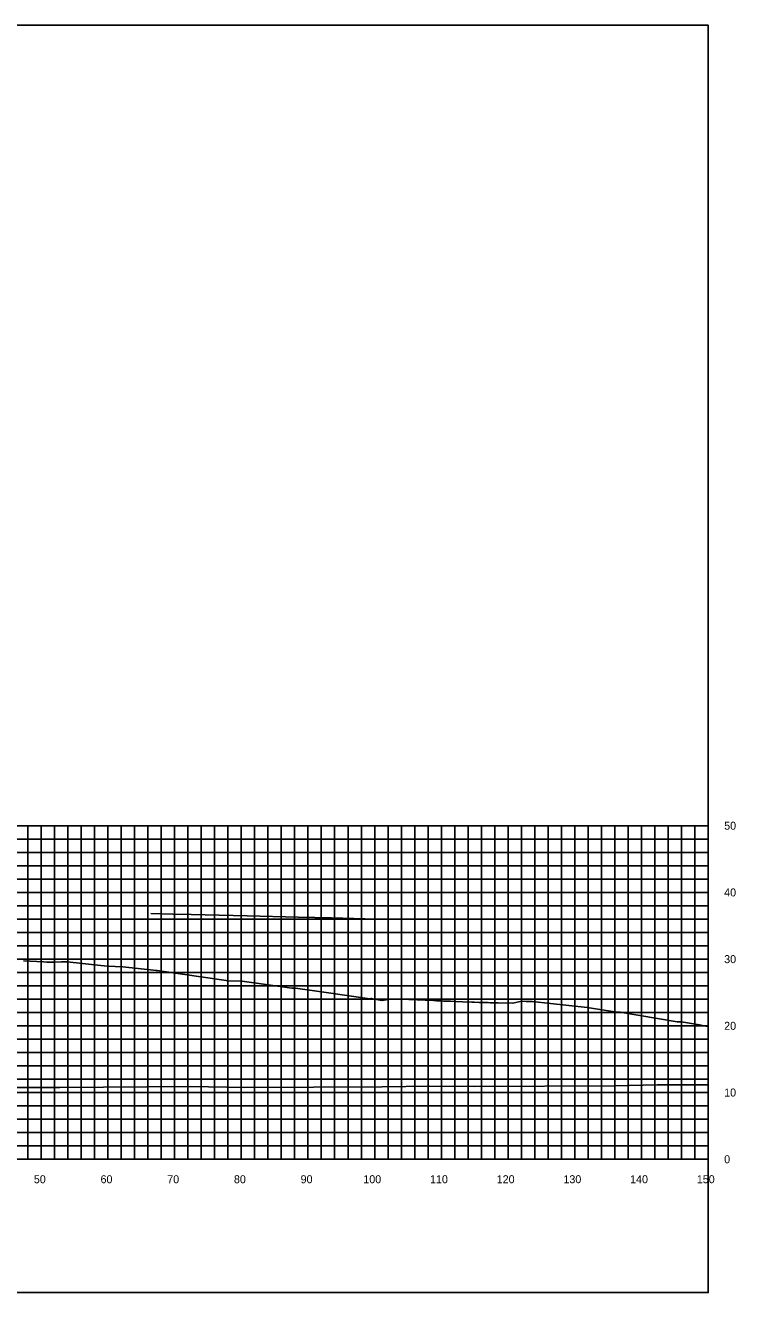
# Model space of a CAD drawing. Extents: x 1800880 to 1818864, y 245271 to 250560.
# Drawn here: x 1817268.2 to 1817374.7, y 247970.6 to 248160.6 of the extents above; entities that cross this region are included whole.
import ezdxf

# ---------------------------------------------------------------- set-up
doc = ezdxf.new("R2010")
doc.units = 0
for name, color, linetype in [('33', 7, 'Continuous'), ('CL-CNST', 7, 'Continuous'), ('DESIGN - DRAINAGE - Bridges', 7, 'Continuous'), ('Level 37', 7, 'Continuous'), ('Level 46', 7, 'Continuous'), ('Level 62', 7, 'Continuous')]:
    doc.layers.add(name, color=color, linetype=linetype)

msp = doc.modelspace()

# ---------------------------------------------------------------- linework, layer by layer
at = {"layer": 'CL-CNST'}
msp.add_lwpolyline([(1817267.88, 248020.38), (1817270.9, 248020.2), (1817271.38, 248020.18), (1817272.4, 248020.19), (1817273.57, 248020.21), (1817273.78, 248020.21), (1817274.43, 248020.22), (1817279.48, 248019.65), (1817279.49, 248019.65), (1817280.5, 248019.58), (1817282.76, 248019.48), (1817287.38, 248018.95), (1817287.8, 248018.94), (1817287.94, 248018.94), (1817298.6, 248017.37), (1817300.69, 248017.35), (1817308.14, 248016.3), (1817308.3, 248016.3), (1817308.65, 248016.3), (1817313.26, 248015.65), (1817319.83, 248014.68), (1817319.86, 248014.68), (1817319.9, 248014.69), (1817319.96, 248014.71), (1817320.05, 248014.73), (1817320.05, 248014.73), (1817320.05, 248014.73), (1817320.2, 248014.67), (1817321.66, 248014.42), (1817322.85, 248014.61), (1817325.67, 248014.56), (1817329.37, 248014.41), (1817329.58, 248014.41), (1817329.82, 248014.39), (1817330.11, 248014.38), (1817330.44, 248014.37), (1817330.84, 248014.35), (1817331.33, 248014.33), (1817331.93, 248014.31), (1817332.7, 248014.27), (1817333.72, 248014.23), (1817335.11, 248014.17), (1817335.36, 248014.16), (1817335.49, 248014.16), (1817336.2, 248014.14), (1817336.76, 248014.13), (1817337.21, 248014.12), (1817337.58, 248014.11), (1817337.89, 248014.1), (1817338.15, 248014.09), (1817338.38, 248014.09), (1817338.58, 248014.08), (1817338.75, 248014.08), (1817338.9, 248014.08), (1817339.04, 248014.07), (1817341.27, 248014.01), (1817342.58, 248014.33), (1817342.66, 248014.33), (1817343.27, 248014.29), (1817343.66, 248014.29), (1817343.78, 248014.29), (1817344.17, 248014.27), (1817352.38, 248013.38), (1817356.83, 248012.7), (1817357.15, 248012.69), (1817357.35, 248012.69), (1817365.91, 248011.25), (1817366.05, 248011.23), (1817366.56, 248011.21), (1817369.22, 248010.77), (1817369.25, 248010.77), (1817370.21, 248010.6), (1817370.54, 248010.55)], dxfattribs=at)
at = {"layer": 'DESIGN - DRAINAGE - Bridges'}
for p, q in [((1817370.54, 247990.63), (1817370.54, 248040.63)), ((1817370.6, 248040.63), (1817370.54, 248040.63)), ((1817370.6, 248030.63), (1817370.54, 248030.63)), ((1817370.6, 248020.63), (1817370.54, 248020.63)), ((1817370.6, 248010.63), (1817370.54, 248010.63)), ((1817370.6, 248000.63), (1817370.54, 248000.63)), ((1817070.54, 247990.63), (1817370.54, 247990.63)), ((1817270.54, 247990.57), (1817270.54, 247990.63)), ((1817280.54, 247990.57), (1817280.54, 247990.63)), ((1817290.54, 247990.57), (1817290.54, 247990.63)), ((1817300.54, 247990.57), (1817300.54, 247990.63)), ((1817310.54, 247990.57), (1817310.54, 247990.63)), ((1817320.54, 247990.57), (1817320.54, 247990.63)), ((1817330.54, 247990.57), (1817330.54, 247990.63)), ((1817340.54, 247990.57), (1817340.54, 247990.63)), ((1817350.54, 247990.57), (1817350.54, 247990.63)), ((1817360.54, 247990.57), (1817360.54, 247990.63)), ((1817370.54, 247990.57), (1817370.54, 247990.63)), ((1817370.6, 247990.63), (1817370.54, 247990.63))]:
    msp.add_line(p, q, dxfattribs=at)
at = {"layer": 'Level 37'}
msp.add_lwpolyline([(1817070.54, 247970.63), (1817370.54, 247970.63), (1817370.54, 248160.63), (1817070.54, 248160.63)], close=True, dxfattribs=at)
at = {"layer": 'Level 46'}
for p, q in [((1817070.54, 248040.63), (1817370.54, 248040.63)), ((1817268.54, 247990.63), (1817268.54, 248040.63)), ((1817270.54, 247990.63), (1817270.54, 248040.63)), ((1817272.54, 247990.63), (1817272.54, 248040.63)), ((1817274.54, 247990.63), (1817274.54, 248040.63)), ((1817276.54, 247990.63), (1817276.54, 248040.63)), ((1817278.54, 247990.63), (1817278.54, 248040.63)), ((1817280.54, 247990.63), (1817280.54, 248040.63)), ((1817282.54, 247990.63), (1817282.54, 248040.63)), ((1817284.54, 247990.63), (1817284.54, 248040.63)), ((1817286.54, 247990.63), (1817286.54, 248040.63)), ((1817288.54, 247990.63), (1817288.54, 248040.63)), ((1817290.54, 247990.63), (1817290.54, 248040.63)), ((1817292.54, 247990.63), (1817292.54, 248040.63)), ((1817294.54, 247990.63), (1817294.54, 248040.63)), ((1817296.54, 247990.63), (1817296.54, 248040.63)), ((1817298.54, 247990.63), (1817298.54, 248040.63)), ((1817300.54, 247990.63), (1817300.54, 248040.63)), ((1817302.54, 247990.63), (1817302.54, 248040.63)), ((1817304.54, 247990.63), (1817304.54, 248040.63)), ((1817306.54, 247990.63), (1817306.54, 248040.63)), ((1817308.54, 247990.63), (1817308.54, 248040.63)), ((1817310.54, 247990.63), (1817310.54, 248040.63)), ((1817312.54, 247990.63), (1817312.54, 248040.63)), ((1817314.54, 247990.63), (1817314.54, 248040.63)), ((1817316.54, 247990.63), (1817316.54, 248040.63)), ((1817318.54, 247990.63), (1817318.54, 248040.63)), ((1817320.54, 247990.63), (1817320.54, 248040.63)), ((1817322.54, 247990.63), (1817322.54, 248040.63)), ((1817324.54, 247990.63), (1817324.54, 248040.63)), ((1817326.54, 247990.63), (1817326.54, 248040.63)), ((1817328.54, 247990.63), (1817328.54, 248040.63)), ((1817330.54, 247990.63), (1817330.54, 248040.63)), ((1817332.54, 247990.63), (1817332.54, 248040.63)), ((1817334.54, 247990.63), (1817334.54, 248040.63)), ((1817336.54, 247990.63), (1817336.54, 248040.63)), ((1817338.54, 247990.63), (1817338.54, 248040.63)), ((1817340.54, 247990.63), (1817340.54, 248040.63)), ((1817342.54, 247990.63), (1817342.54, 248040.63)), ((1817344.54, 247990.63), (1817344.54, 248040.63)), ((1817346.54, 247990.63), (1817346.54, 248040.63)), ((1817348.54, 247990.63), (1817348.54, 248040.63)), ((1817350.54, 247990.63), (1817350.54, 248040.63)), ((1817352.54, 247990.63), (1817352.54, 248040.63)), ((1817354.54, 247990.63), (1817354.54, 248040.63)), ((1817356.54, 247990.63), (1817356.54, 248040.63)), ((1817358.54, 247990.63), (1817358.54, 248040.63)), ((1817360.54, 247990.63), (1817360.54, 248040.63)), ((1817362.54, 247990.63), (1817362.54, 248040.63)), ((1817364.54, 247990.63), (1817364.54, 248040.63)), ((1817366.54, 247990.63), (1817366.54, 248040.63)), ((1817368.54, 247990.63), (1817368.54, 248040.63)), ((1817370.54, 247990.63), (1817370.54, 248040.63)), ((1817070.54, 248038.63), (1817370.54, 248038.63)), ((1817070.54, 248036.63), (1817370.54, 248036.63)), ((1817070.54, 248034.63), (1817370.54, 248034.63)), ((1817070.54, 248032.63), (1817370.54, 248032.63)), ((1817070.54, 248030.63), (1817370.54, 248030.63)), ((1817070.54, 248028.63), (1817370.54, 248028.63)), ((1817070.54, 248026.63), (1817370.54, 248026.63)), ((1817070.54, 248024.63), (1817370.54, 248024.63)), ((1817070.54, 248022.63), (1817370.54, 248022.63)), ((1817070.54, 248020.63), (1817370.54, 248020.63)), ((1817070.54, 248018.63), (1817370.54, 248018.63)), ((1817070.54, 248016.63), (1817370.54, 248016.63)), ((1817070.54, 248014.63), (1817370.54, 248014.63)), ((1817070.54, 248012.63), (1817370.54, 248012.63)), ((1817070.54, 248010.63), (1817370.54, 248010.63)), ((1817070.54, 248008.63), (1817370.54, 248008.63)), ((1817070.54, 248006.63), (1817370.54, 248006.63)), ((1817070.54, 248004.63), (1817370.54, 248004.63)), ((1817070.54, 248002.63), (1817370.54, 248002.63)), ((1817070.54, 248000.63), (1817370.54, 248000.63)), ((1817070.54, 247998.63), (1817370.54, 247998.63)), ((1817070.54, 247996.63), (1817370.54, 247996.63)), ((1817070.54, 247994.63), (1817370.54, 247994.63)), ((1817070.54, 247992.63), (1817370.54, 247992.63)), ((1817070.54, 247990.63), (1817370.54, 247990.63))]:
    msp.add_line(p, q, dxfattribs=at)
at = {"layer": 'Level 62'}
for points in [[(1817286.98, 248027.46), (1817290.27, 248027.38), (1817293.01, 248027.31), (1817301.41, 248027.11), (1817309.07, 248026.93), (1817314.07, 248026.81), (1817319.12, 248026.69)], [(1817070.54, 248002.05), (1817079.04, 248001.97), (1817084.44, 248001.94), (1817106.79, 248001.77), (1817115.63, 248001.74), (1817134.55, 248001.57), (1817146.11, 248001.55), (1817162.3, 248001.44), (1817176.08, 248001.44), (1817190.06, 248001.34), (1817205.66, 248001.37), (1817217.81, 248001.28), (1817234.96, 248001.34), (1817245.57, 248001.3), (1817264.02, 248001.39), (1817273.32, 248001.4), (1817292.91, 248001.51), (1817301.08, 248001.37), (1817321.65, 248001.49), (1817328.83, 248001.57), (1817335.45, 248001.52), (1817356.59, 248001.65), (1817362.88, 248001.76), (1817370.54, 248001.8)]]:
    msp.add_lwpolyline(points, dxfattribs=at)

# ---------------------------------------------------------------- texts
for s, p in [('50', (1817269.44, 247987.03)), ('60', (1817279.44, 247987.03)), ('70', (1817289.44, 247987.03)), ('80', (1817299.44, 247987.03)), ('90', (1817309.44, 247987.03)), ('100', (1817318.84, 247987.03)), ('110', (1817328.84, 247987.03)), ('120', (1817338.84, 247987.03)), ('130', (1817348.84, 247987.03)), ('140', (1817358.84, 247987.03)), ('150', (1817368.84, 247987.03))]:
    msp.add_text(s, height=1.2).set_placement(p)
at = {"layer": '33'}
for s, p in [('50', (1817372.94, 248040.03)), ('40', (1817372.94, 248030.03)), ('30', (1817372.94, 248020.03)), ('20', (1817372.94, 248010.03)), ('10', (1817372.94, 248000.03)), ('0', (1817372.94, 247990.03))]:
    msp.add_text(s, height=1.2, dxfattribs=at).set_placement(p)

doc.saveas('drawing.dxf')
